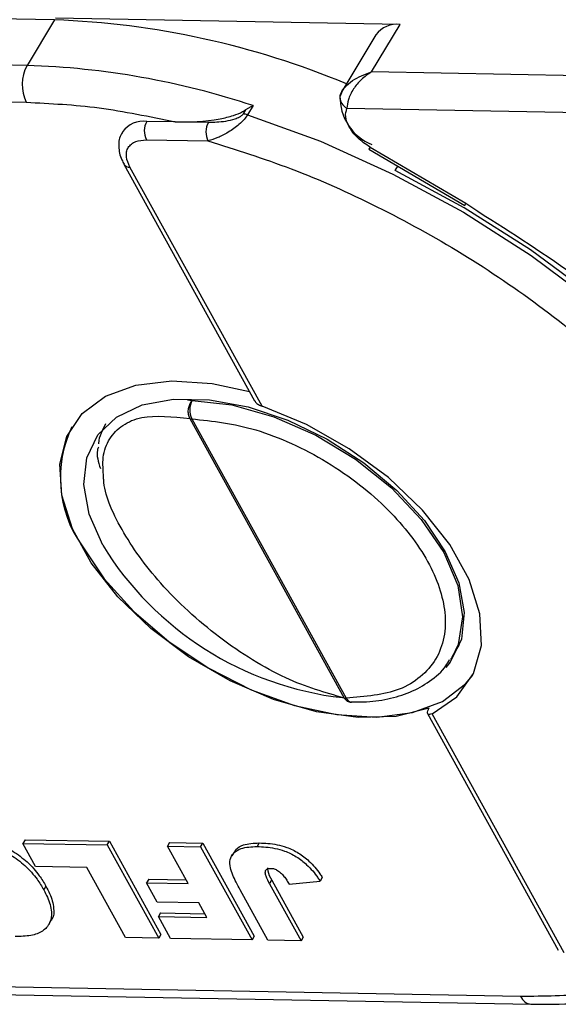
# Model space of a CAD drawing. Header units: millimetres. Extents: x 8853 to 11418, y 45 to 1005.
# Tile 265 of 278: x 11096 to 11113, y 676 to 706. Entities that reach past the tile are written whole.
import ezdxf

# ---------------------------------------------------------------- set-up
doc = ezdxf.new("R2010")
doc.units = ezdxf.units.MM

msp = doc.modelspace()

# ---------------------------------------------------------------- linework, layer by layer
at = {"color": 7, "linetype": 'Continuous', "lineweight": 25}
for p, q in [((11097.34, 706.385), (11086.769, 706.582)), ((11097.34, 706.385), (11096.497, 704.987)), ((11107.943, 706.244), (11097.373, 706.441)), ((11107.067, 704.79), (11107.943, 706.244)), ((11107.205, 705.927), (11106.159, 704.191)), ((11096.497, 704.987), (11070.495, 705.471)), ((11133.068, 704.305), (11107.067, 704.79)), ((11069.744, 704.354), (11096.476, 703.855)), ((11106.177, 704.219), (11106.097, 704.021)), ((11103.206, 703.624), (11103.13, 703.498)), ((11103.437, 703.753), (11103.206, 703.624)), ((11103.437, 703.753), (11103.268, 703.473)), ((11106.316, 703.672), (11133.047, 703.174)), ((11101.044, 703.254), (11100.171, 703.27)), ((11102.061, 703.235), (11101.044, 703.254)), ((11100.16, 702.705), (11102.051, 702.669)), ((11106.991, 702.416), (11109.929, 700.692)), ((11107.025, 702.481), (11109.963, 700.757)), ((11099.473, 701.952), (11103.483, 694.698)), ((11103.711, 694.527), (11099.655, 701.865)), ((11107.797, 701.765), (11107.876, 701.897)), ((11109.929, 700.692), (11109.929, 700.692)), ((11109.963, 700.757), (11110.331, 700.512)), ((11101.425, 694.72), (11101.564, 694.707)), ((11101.494, 694.148), (11106.234, 685.572)), ((11101.551, 694.142), (11106.291, 685.566)), ((11109.541, 686.831), (11109.772, 687.213)), ((11109.541, 686.831), (11109.491, 686.751)), ((11108.791, 685.093), (11112.8, 677.839)), ((11112.982, 677.753), (11108.926, 685.092)), ((11096.439, 681.223), (11096.371, 681.111)), ((11096.439, 681.223), (11099.025, 681.175)), ((11098.958, 681.063), (11099.025, 681.175)), ((11099.025, 681.175), (11100.605, 678.316)), ((11100.872, 681.14), (11100.804, 681.028)), ((11100.872, 681.14), (11101.889, 681.121)), ((11103.625, 681.126), (11103.557, 681.014)), ((11096.761, 680.406), (11096.371, 681.111)), ((11096.371, 681.111), (11098.958, 681.063)), ((11098.958, 681.063), (11100.538, 678.204)), ((11101.44, 679.878), (11100.804, 681.028)), ((11100.804, 681.028), (11101.822, 681.009)), ((11101.822, 681.009), (11101.889, 681.121)), ((11101.822, 681.009), (11103.402, 678.151)), ((11101.889, 681.121), (11103.469, 678.263)), ((11102.849, 680.846), (11102.782, 680.734)), ((11098.33, 680.376), (11096.761, 680.406)), ((11099.52, 678.223), (11098.33, 680.376)), ((11100.235, 680.013), (11100.168, 679.901)), ((11100.235, 680.013), (11101.377, 679.992)), ((11103.942, 679.872), (11104.009, 679.984)), ((11104.009, 679.984), (11104.976, 678.235)), ((11104.538, 679.857), (11105.49, 679.956)), ((11105.557, 680.068), (11105.49, 679.956)), ((11097.078, 679.798), (11097.01, 679.686)), ((11100.496, 679.307), (11100.168, 679.901)), ((11100.168, 679.901), (11101.44, 679.878)), ((11103.891, 678.142), (11103.036, 679.689)), ((11103.942, 679.872), (11104.909, 678.123)), ((11101.768, 679.284), (11100.496, 679.307)), ((11102.015, 678.838), (11101.768, 679.284)), ((11097.165, 678.62), (11097.233, 678.731)), ((11100.598, 678.978), (11100.53, 678.866)), ((11100.9, 678.197), (11100.53, 678.866)), ((11100.53, 678.866), (11102.015, 678.838)), ((11100.598, 678.978), (11101.952, 678.952)), ((11100.538, 678.204), (11099.52, 678.223)), ((11100.605, 678.316), (11100.538, 678.204)), ((11103.402, 678.151), (11100.9, 678.197)), ((11103.469, 678.263), (11103.402, 678.151)), ((11104.909, 678.123), (11103.891, 678.142)), ((11104.976, 678.235), (11104.909, 678.123)), ((11111.643, 676.413), (11084.912, 676.911)), ((11085.544, 676.665), (11111.965, 676.173))]:
    msp.add_line(p, q, dxfattribs=at)
at = {"color": 7, "linetype": 'Continuous', "lineweight": 25, "flags": 128}
for points in [[(11103.268, 703.473), (11105.507, 702.658), (11107.725, 701.655), (11109.891, 700.482), (11111.97, 699.155), (11113.931, 697.695), (11115.745, 696.124), (11117.383, 694.467), (11118.821, 692.747), (11120.036, 690.992), (11121.011, 689.228), (11121.73, 687.483), (11122.183, 685.781), (11122.362, 684.151), (11122.266, 682.616), (11121.894, 681.199), (11121.358, 680.091)], [(11121.676, 687.939), (11120.925, 689.651), (11119.931, 691.376), (11118.711, 693.088), (11117.28, 694.764), (11115.66, 696.377), (11113.875, 697.906), (11111.951, 699.326), (11109.914, 700.619), (11107.797, 701.765)], [(11108.833, 685.259), (11107.823, 685.009), (11106.658, 684.97), (11105.385, 685.145), (11104.057, 685.525), (11102.73, 686.097), (11101.457, 686.835), (11100.292, 687.709), (11099.283, 688.683), (11098.47, 689.718), (11097.889, 690.77), (11097.563, 691.795), (11097.505, 692.752), (11097.718, 693.6), (11098.192, 694.306), (11098.91, 694.839), (11099.84, 695.178), (11100.944, 695.308), (11102.177, 695.225), (11103.328, 694.977)], [(11098.819, 690.26), (11098.405, 691.215), (11098.239, 692.124), (11098.328, 692.947), (11098.668, 693.648), (11099.245, 694.197), (11100.032, 694.569), (11100.997, 694.749), (11102.096, 694.729), (11103.282, 694.509), (11104.502, 694.099), (11105.704, 693.517), (11106.834, 692.788), (11107.844, 691.945), (11108.69, 691.023), (11109.333, 690.064), (11109.747, 689.109), (11109.914, 688.201), (11109.825, 687.378), (11109.484, 686.676), (11109.346, 686.506)], [(11101.564, 694.707), (11102.787, 694.566), (11104.074, 694.203), (11105.36, 693.639), (11106.582, 692.9), (11107.678, 692.024), (11108.594, 691.053), (11109.284, 690.037), (11109.714, 689.025), (11109.863, 688.069), (11109.724, 687.216), (11109.541, 686.831)], [(11108.926, 685.092), (11109.689, 685.614), (11110.202, 686.321), (11110.44, 687.181), (11110.394, 688.157), (11110.067, 689.206), (11109.471, 690.284), (11108.634, 691.343), (11107.59, 692.337), (11106.386, 693.224), (11105.074, 693.964), (11103.711, 694.527)], [(11098.166, 690.272), (11098.863, 689.228), (11099.773, 688.223), (11100.859, 687.297), (11102.077, 686.488), (11103.377, 685.829), (11104.705, 685.348), (11106.008, 685.064), (11107.232, 684.989), (11108.326, 685.126), (11109.247, 685.468), (11109.955, 686.003), (11110.179, 686.275)], [(11106.447, 685.446), (11106.454, 685.446), (11106.454, 685.446)]]:
    msp.add_lwpolyline(points, dxfattribs=at)
at = {"color": 7, "linetype": 'Continuous', "lineweight": 25}
for centre, radius, start, end in [((11096.407, 680.678), 25.724, 67.3844, 87.9233), ((11107.841, 705.466), 0.785, 82.4891, 144.06), ((11097.578, 704.401), 1.229, 151.5352, 206.3243), ((11095.738, 680.574), 24.424, 71.6252, 88.2192), ((11106.369, 704.007), 0.272, 149.1346, 176.8794), ((11106.491, 704.025), 0.394, 180.3662, 243.5332), ((11107.667, 704.012), 1.567, 178.4664, 248.0481), ((11103.114, 703.01), 0.488, 71.6252, 88.2192), ((11100.07, 702.49), 0.786, 82.5841, 144.469), ((11100.711, 702.977), 0.615, 151.5352, 206.3243), ((11102.602, 702.942), 0.615, 151.5352, 206.3243), ((11107.34, 702.276), 0.376, 146.9673, 158.192), ((11099.639, 702.067), 0.202, 215.3072, 274.4953), ((11110.278, 700.552), 0.376, 146.9673, 158.192), ((11102.107, 694.412), 0.618, 151.4902, 205.9587), ((11101.556, 694.468), 0.326, 259.0396, 269.1758), ((11101.143, 692.336), 3.623, 154.4435, 214.7282), ((11107.31, 695.492), 9.973, 211.6419, 263.4605), ((11106.296, 685.892), 0.326, 259.0396, 269.1758), ((11106.48, 685.65), 0.206, 203.9248, 260.772), ((11112.014, 676.573), 0.403, 203.3478, 262.7917)]:
    msp.add_arc(centre, radius, start, end, dxfattribs=at)
for points, knots in [([(11106.135, 704.147), (11106.171, 704.205), (11106.25, 704.333), (11106.542, 704.587), (11106.861, 704.71), (11107.067, 704.79)], [0, 0, 0, 0, 0.227067, 0.501595, 1, 1, 1, 1]), ([(11107.067, 704.79), (11106.96, 704.715), (11106.748, 704.566), (11106.501, 704.264), (11106.338, 703.941), (11106.323, 703.758), (11106.316, 703.672)], [0, 0, 0, 0, 0.251519, 0.501784, 0.765632, 1, 1, 1, 1]), ([(11101.044, 703.254), (11101.493, 703.256), (11102.068, 703.259), (11102.787, 703.432), (11103.057, 703.533), (11103.175, 703.605), (11103.206, 703.624)], [0, 0, 0, 0, 0.650763, 0.832826, 0.955517, 1, 1, 1, 1]), ([(11103.13, 703.498), (11103.124, 703.49), (11103.112, 703.473), (11103.076, 703.438), (11102.998, 703.386), (11102.827, 703.317), (11102.494, 703.243), (11102.234, 703.238), (11102.061, 703.235)], [0, 0, 0, 0, 0.0289197, 0.0588409, 0.1265215, 0.2522718, 0.5028113, 1, 1, 1, 1]), ([(11103.268, 703.473), (11103.235, 703.425), (11103.163, 703.323), (11103.009, 703.176), (11102.842, 703.046), (11102.62, 702.901), (11102.344, 702.761), (11102.149, 702.7), (11102.051, 702.669)], [0, 0, 0, 0, 0.119802, 0.251168, 0.367952, 0.501326, 0.749781, 1, 1, 1, 1]), ([(11099.438, 702.94), (11099.425, 702.925), (11099.325, 702.807), (11099.297, 702.494), (11099.351, 702.175), (11099.455, 701.999), (11099.481, 701.953)], [0, 0, 0, 0, 0.059964, 0.452251, 0.857198, 1, 1, 1, 1]), ([(11107.025, 702.481), (11106.957, 702.524), (11106.82, 702.61), (11106.642, 702.766), (11106.489, 702.932), (11106.418, 703.047), (11106.382, 703.105)], [0, 0, 0, 0, 0.250113, 0.500005, 0.750113, 1, 1, 1, 1]), ([(11099.655, 701.865), (11099.608, 701.973), (11099.537, 702.139), (11099.548, 702.337), (11099.599, 702.471), (11099.694, 702.579), (11099.863, 702.681), (11100.044, 702.695), (11100.16, 702.705)], [0, 0, 0, 0, 0.239443, 0.369607, 0.5, 0.630164, 0.760557, 1, 1, 1, 1]), ([(11102.051, 702.669), (11102.902, 702.402), (11104.637, 701.858), (11107.27, 700.681), (11109.884, 699.239), (11112.382, 697.541), (11114.672, 695.655), (11116.665, 693.65), (11118.338, 691.604), (11119.16, 690.235), (11119.564, 689.562)], [0, 0, 0, 0, 0.119843, 0.244, 0.371208, 0.5, 0.628792, 0.756, 0.880157, 1, 1, 1, 1]), ([(11110.331, 700.512), (11111.387, 699.842), (11113.649, 698.407), (11116.689, 695.766), (11119.323, 692.84), (11121.243, 690.037), (11121.937, 688.29), (11122.238, 687.531)], [0, 0, 0, 0, 0.190079, 0.407052, 0.624026, 0.836613, 1, 1, 1, 1]), ([(11101.494, 694.148), (11101.477, 694.188), (11101.452, 694.249), (11101.444, 694.349), (11101.448, 694.445), (11101.472, 694.543), (11101.513, 694.637), (11101.546, 694.683), (11101.564, 694.707)], [0, 0, 0, 0, 0.24166, 0.368694, 0.499829, 0.705384, 0.84166, 1, 1, 1, 1]), ([(11103.487, 694.7), (11103.495, 694.684), (11103.518, 694.637), (11103.597, 694.574), (11103.674, 694.542), (11103.711, 694.527)], [0, 0, 0, 0, 0.203309, 0.617373, 1, 1, 1, 1]), ([(11098.849, 692.343), (11098.833, 692.554), (11098.799, 693.008), (11099.006, 693.552), (11099.409, 693.966), (11100.154, 694.291), (11100.966, 694.204), (11101.494, 694.148)], [0, 0, 0, 0, 0.151946, 0.327722, 0.504124, 0.677381, 1, 1, 1, 1]), ([(11101.551, 694.142), (11102.198, 694.07), (11103.193, 693.96), (11104.623, 693.402), (11105.707, 692.834), (11106.717, 692.137), (11107.854, 691.131), (11108.906, 689.761), (11109.362, 688.402), (11109.325, 687.418), (11109.072, 686.744), (11108.6, 686.206), (11107.764, 685.69), (11106.871, 685.615), (11106.291, 685.566)], [0, 0, 0, 0, 0.119771, 0.184208, 0.25, 0.315792, 0.380229, 0.5, 0.619771, 0.684208, 0.75, 0.815792, 0.880229, 1, 1, 1, 1]), ([(11098.703, 693.374), (11098.703, 693.376), (11098.701, 693.505), (11098.777, 693.713), (11098.87, 693.903), (11098.917, 693.998)], [0, 0, 0, 0, 0.008649, 0.505604, 1, 1, 1, 1]), ([(11098.688, 693.276), (11098.675, 693.243), (11098.608, 693.061), (11098.686, 692.817), (11098.75, 692.617)], [0, 0, 0, 0, 0.183496, 1, 1, 1, 1]), ([(11106.234, 685.572), (11105.645, 685.737), (11104.741, 685.991), (11103.409, 686.729), (11102.391, 687.423), (11101.432, 688.226), (11100.336, 689.336), (11099.331, 690.75), (11098.852, 691.869), (11098.849, 692.317), (11098.849, 692.343)], [0, 0, 0, 0, 0.19271, 0.296202, 0.401573, 0.50657, 0.609032, 0.798666, 0.9883, 1, 1, 1, 1]), ([(11106.448, 685.459), (11106.574, 685.454), (11106.969, 685.441), (11107.58, 685.533), (11108.272, 685.736), (11108.872, 686.08), (11109.287, 686.423), (11109.429, 686.688), (11109.463, 686.753)], [0, 0, 0, 0, 0.0936334, 0.294496, 0.4992895, 0.7095332, 0.9294591, 1, 1, 1, 1]), ([(11106.384, 685.455), (11106.376, 685.456), (11106.349, 685.46), (11106.293, 685.491), (11106.257, 685.54), (11106.234, 685.572)], [0, 0, 0, 0, 0.144463, 0.439263, 1, 1, 1, 1]), ([(11106.385, 685.459), (11106.406, 685.451), (11106.429, 685.442), (11106.452, 685.447), (11106.454, 685.447)], [0, 0, 0, 0, 0.9158479, 1, 1, 1, 1]), ([(11108.926, 685.092), (11108.897, 685.081), (11108.84, 685.059), (11108.79, 685.079), (11108.779, 685.134), (11108.801, 685.201), (11108.826, 685.246), (11108.833, 685.259)], [0, 0, 0, 0, 0.238951, 0.478398, 0.703727, 0.911587, 1, 1, 1, 1]), ([(11094.47, 681.183), (11094.558, 681.18), (11094.879, 681.168), (11095.404, 681.071), (11095.999, 680.776), (11096.462, 680.427), (11096.796, 680.047), (11096.946, 679.794), (11097.01, 679.686)], [0, 0, 0, 0, 0.095574, 0.349117, 0.516447, 0.683176, 0.865288, 1, 1, 1, 1]), ([(11094.537, 681.295), (11094.625, 681.292), (11094.946, 681.28), (11095.471, 681.182), (11096.067, 680.887), (11096.529, 680.539), (11096.863, 680.159), (11097.014, 679.906), (11097.078, 679.798)], [0, 0, 0, 0, 0.095574, 0.349117, 0.516447, 0.683176, 0.865288, 1, 1, 1, 1]), ([(11102.862, 680.838), (11102.876, 680.867), (11102.926, 680.971), (11103.167, 681.103), (11103.452, 681.117), (11103.625, 681.126)], [0, 0, 0, 0, 0.132075, 0.476711, 1, 1, 1, 1]), ([(11103.625, 681.126), (11103.713, 681.122), (11103.978, 681.112), (11104.392, 681.04), (11104.836, 680.825), (11105.2, 680.542), (11105.422, 680.276), (11105.534, 680.105), (11105.557, 680.068)], [0, 0, 0, 0, 0.128183, 0.387536, 0.549691, 0.711944, 0.938522, 1, 1, 1, 1]), ([(11103.036, 679.689), (11102.995, 679.765), (11102.874, 679.99), (11102.73, 680.31), (11102.707, 680.623), (11102.831, 680.826), (11103.092, 680.995), (11103.382, 681.007), (11103.557, 681.014)], [0, 0, 0, 0, 0.11362, 0.335894, 0.475067, 0.614217, 0.767404, 1, 1, 1, 1]), ([(11103.557, 681.014), (11103.645, 681.01), (11103.911, 681), (11104.325, 680.928), (11104.768, 680.713), (11105.132, 680.43), (11105.355, 680.164), (11105.466, 679.993), (11105.49, 679.956)], [0, 0, 0, 0, 0.128183, 0.387536, 0.549691, 0.711944, 0.938522, 1, 1, 1, 1]), ([(11103.942, 679.872), (11103.902, 679.949), (11103.843, 680.061), (11103.805, 680.198), (11103.812, 680.273), (11103.849, 680.321), (11103.907, 680.343), (11103.954, 680.344), (11103.976, 680.345)], [0, 0, 0, 0, 0.372716, 0.548628, 0.683692, 0.793503, 0.903383, 1, 1, 1, 1]), ([(11103.879, 680.359), (11103.88, 680.33), (11103.882, 680.214), (11103.955, 680.082), (11104.009, 679.984)], [0, 0, 0, 0, 0.252154, 1, 1, 1, 1]), ([(11103.976, 680.345), (11103.996, 680.344), (11104.03, 680.342), (11104.085, 680.33), (11104.123, 680.316), (11104.145, 680.305), (11104.148, 680.304)], [0, 0, 0, 0, 0.364246, 0.622323, 0.945339, 1, 1, 1, 1]), ([(11104.148, 680.304), (11104.194, 680.274), (11104.286, 680.215), (11104.388, 680.098), (11104.467, 679.979), (11104.514, 679.897), (11104.538, 679.857)], [0, 0, 0, 0, 0.2432379, 0.4865679, 0.7421142, 1, 1, 1, 1]), ([(11097.01, 679.686), (11097.05, 679.61), (11097.17, 679.38), (11097.275, 679.019), (11097.221, 678.652), (11096.992, 678.401), (11096.615, 678.262), (11096.297, 678.254), (11096.131, 678.25)], [0, 0, 0, 0, 0.096905, 0.2924998, 0.46579, 0.6391935, 0.8106455, 1, 1, 1, 1]), ([(11097.078, 679.798), (11097.118, 679.722), (11097.239, 679.491), (11097.332, 679.137), (11097.326, 678.847), (11097.235, 678.753), (11097.222, 678.739)], [0, 0, 0, 0, 0.195837, 0.591117, 0.941322, 1, 1, 1, 1]), ([(11115.058, 676.748), (11114.625, 676.654), (11113.57, 676.426), (11112.358, 676.418), (11111.643, 676.413)], [0, 0, 0, 0, 0.4106998, 1, 1, 1, 1]), ([(11111.962, 676.178), (11112.425, 676.177), (11113.404, 676.174), (11114.806, 676.34), (11115.836, 676.523), (11116.342, 676.695), (11116.426, 676.723)], [0, 0, 0, 0, 0.288695, 0.61123, 0.936164, 1, 1, 1, 1])]:
    msp.add_open_spline(points, degree=3, knots=knots, dxfattribs=at)
for points in [[(11096.476, 703.855), (11097.212, 703.82), (11098.683, 703.749), (11100.257, 703.419), (11101.044, 703.254)], [(11106.382, 703.105), (11106.335, 703.21), (11106.242, 703.42), (11106.291, 703.588), (11106.316, 703.672)]]:
    msp.add_open_spline(points, degree=3, dxfattribs=at)

doc.saveas('drawing.dxf')
